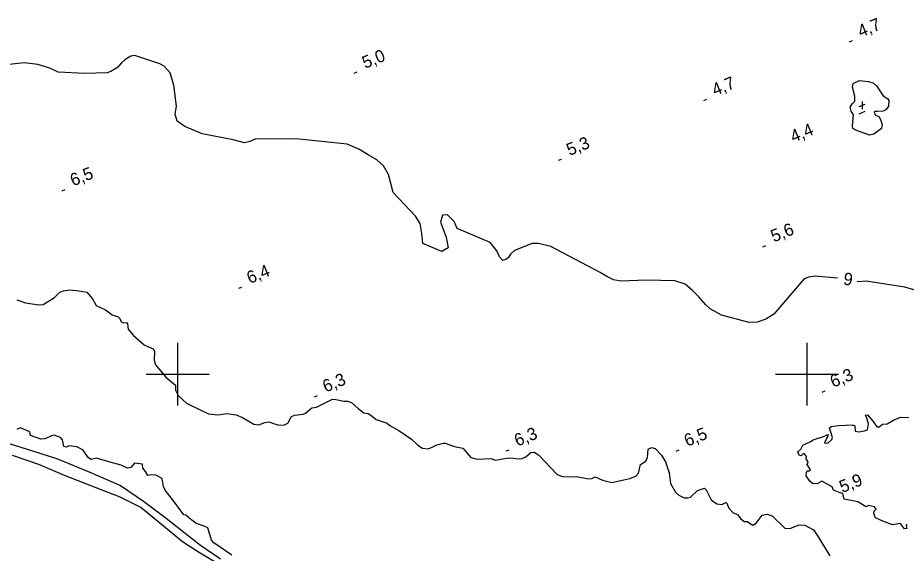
# Model space of a CAD drawing. Extents: x 362852 to 366875, y 5563573 to 5566479.
# Drawn here: x 364549.2 to 364831.6, y 5565143.1 to 5565313.3 of the extents above; entities that cross this region are included whole.
import ezdxf

# ---------------------------------------------------------------- set-up
doc = ezdxf.new("R2010")
doc.units = 0
for name, color, linetype in [('Niveau 2', 7, 'Continuous'), ('Niveau 22', 7, 'Continuous'), ('Niveau 3', 7, 'Continuous'), ('Niveau 4', 7, 'Continuous'), ('Niveau 61', 7, 'Continuous'), ('Niveau 7', 7, 'Continuous')]:
    doc.layers.add(name, color=color, linetype=linetype)

msp = doc.modelspace()

# ---------------------------------------------------------------- linework, layer by layer
at = {"layer": 'Niveau 2'}
for points in [[(364809.66, 5565230.53), (364802.61, 5565231.18), (364800.52, 5565230.82), (364799.03, 5565230.2), (364789.48, 5565219.04), (364786.89, 5565217.48), (364784.19, 5565216.49), (364781.61, 5565216.42), (364772.81, 5565218.76), (364769.25, 5565220.77), (364767.85, 5565222.06), (364765.66, 5565224.64), (364763.59, 5565226.65), (364761.31, 5565228.57), (364757.99, 5565229.69), (364748.94, 5565229.94), (364740.87, 5565229.6), (364738.58, 5565230.02), (364736.4, 5565231.11), (364734.27, 5565232.35), (364718.57, 5565240.55), (364714.68, 5565241.56), (364712.71, 5565241.5), (364707.04, 5565239.28), (364705.77, 5565238.14), (364705.19, 5565237.15), (364704.36, 5565236.43), (364703.36, 5565236.15), (364702.26, 5565237.31), (364701.47, 5565239.22), (364699.39, 5565241.85), (364688.84, 5565246.33), (364687.91, 5565248.57), (364685.8, 5565250.68), (364684.24, 5565250.53), (364683.52, 5565248.37), (364685.39, 5565243.54), (364686.02, 5565240.19), (364684.03, 5565239), (364677.98, 5565241.6), (364677.58, 5565244.68), (364677.1, 5565247.96), (364675.66, 5565250.23), (364668.57, 5565257.76), (364667.75, 5565260.66), (364667.08, 5565263.49), (364665.47, 5565266.19), (364663.29, 5565268.15), (364660.62, 5565269.79), (364657.66, 5565271.56), (364653.9, 5565273.12), (364637.63, 5565274.87), (364624.63, 5565274.74), (364622.97, 5565273.93), (364621.25, 5565273.59), (364617.65, 5565274.47), (364607.78, 5565276.38), (364602.33, 5565278.74), (364599.88, 5565280.47), (364599.21, 5565282.68), (364599.65, 5565285.23), (364598.79, 5565291.84), (364597.63, 5565295.85), (364595.77, 5565297.94), (364594.33, 5565298.72), (364586.42, 5565301.31), (364585.12, 5565301.15), (364583.23, 5565299.99), (364582.17, 5565298.94), (364580.89, 5565297.53), (364578.83, 5565296.19), (364577.62, 5565295.81), (364570.48, 5565295.61), (364562.11, 5565296.02), (364559.46, 5565297.29), (364555.63, 5565298.45), (364551.28, 5565299.02), (364543.69, 5565298.13)], [(364840.46, 5565222.55), (364837.58, 5565224.71), (364835.76, 5565225.83), (364833.97, 5565226.83), (364831.15, 5565227.66), (364818.82, 5565229.54), (364816.39, 5565229.4), (364815.96, 5565229.51)]]:
    msp.add_lwpolyline(points, dxfattribs=at)
at = {"layer": 'Niveau 22'}
msp.add_lwpolyline([(364545.45, 5565178.31), (364553.59, 5565175.74), (364561.81, 5565173.07), (364572.18, 5565168.88), (364581.9, 5565164.6), (364589.17, 5565159.64), (364596.37, 5565154.27), (364602.43, 5565149.48), (364607.35, 5565145.6), (364613.66, 5565141.3)], dxfattribs=at)
at = {"layer": 'Niveau 3'}
for p, q in [((364813.56, 5565305.67), (364814.52, 5565306.06)), ((364656.1, 5565295.71), (364657.06, 5565296.1)), ((364767.26, 5565287.06), (364768.22, 5565287.45)), ((364816.63, 5565285.07), (364818.52, 5565285.85)), ((364817.58, 5565286.74), (364817.52, 5565284.23)), ((364816.55, 5565282.79), (364818.49, 5565283.57)), ((364721.06, 5565268), (364722.02, 5565268.39)), ((364563.33, 5565258.32), (364564.29, 5565258.71)), ((364785.96, 5565240.52), (364786.92, 5565240.91)), ((364619.45, 5565227.31), (364620.41, 5565227.7)), ((364643.55, 5565192.79), (364644.51, 5565193.18)), ((364804.82, 5565194.3), (364805.78, 5565194.69)), ((364704.46, 5565175.6), (364705.42, 5565175.99)), ((364758.43, 5565175.53), (364759.39, 5565175.92))]:
    msp.add_line(p, q, dxfattribs=at)
at = {"layer": 'Niveau 4'}
for points in [[(364813.74, 5565284.93), (364814.33, 5565285.92), (364815.21, 5565286.78), (364815.25, 5565288.36), (364814.48, 5565291.28), (364814.71, 5565292.37), (364816.72, 5565293.38), (364819.46, 5565293.08), (364821.07, 5565292.63), (364822.14, 5565291.7), (364824.21, 5565288.5), (364825.66, 5565287.54), (364826.01, 5565287), (364825.93, 5565285.23), (364825.05, 5565284.05), (364824.17, 5565283.63), (364822.43, 5565283.47), (364821.66, 5565283.53), (364821.38, 5565283.29), (364821.66, 5565282.47), (364822.81, 5565281.95), (364823.39, 5565281), (364823.94, 5565279.36), (364823.7, 5565278.14), (364821.27, 5565276.33), (364819.91, 5565276.02), (364815.53, 5565277.57), (364814.59, 5565278.06), (364814.45, 5565278.99), (364814.75, 5565282.48), (364814.09, 5565283.64), (364813.74, 5565284.93)], [(364548.94, 5565223.66), (364551.66, 5565222.67), (364555.89, 5565222.05), (364557.27, 5565222.18), (364560.89, 5565224.42), (364562.55, 5565226.1), (364563.74, 5565226.53), (364565.78, 5565226.87), (364568.72, 5565226.53), (364571.22, 5565226.07), (364573.02, 5565223.95), (364574.19, 5565221.88), (364577.08, 5565220.45), (364579.18, 5565218.83), (364581.17, 5565218.22), (364581.68, 5565217.75), (364582.09, 5565216.61), (364582.94, 5565216.34), (364583.78, 5565216.43), (364584.06, 5565216.05), (364584.35, 5565214.3), (364586.06, 5565212.27), (364589.43, 5565209.37), (364590.8, 5565208.75), (364592.22, 5565208.03), (364592.66, 5565207.28), (364592.53, 5565204.42), (364593.05, 5565203.02), (364596.24, 5565199.05), (364599.34, 5565196.53), (364599.32, 5565194.9), (364600.15, 5565193.19), (364602.84, 5565190.75), (364607.65, 5565188.44), (364609.84, 5565187.35), (364612.92, 5565187.13), (364615.7, 5565187.47), (364618.59, 5565187.11), (364620.64, 5565186.21), (364624.25, 5565184.09), (364625.81, 5565183.92), (364627.74, 5565184.66), (364629.15, 5565184.87), (364630.2, 5565184.43), (364632.22, 5565183.77), (364634.01, 5565183.95), (364635, 5565184.42), (364636.23, 5565186.54), (364637.22, 5565187.01), (364639.9, 5565187.31), (364640.71, 5565187.59), (364642.69, 5565189.27), (364644.15, 5565189.5), (364647.09, 5565190.96), (364649.2, 5565192.02), (364650.28, 5565191.97), (364652.8, 5565191.45), (364654, 5565191.39), (364655.29, 5565190.99), (364657.39, 5565189.05), (364659.18, 5565187.74), (364660.58, 5565187.51), (364661.44, 5565186.93), (364663.1, 5565185.62), (364666.63, 5565184.46), (364667.45, 5565183.68), (364670.32, 5565182.13), (364674.33, 5565179.37), (364676.32, 5565177.39), (364677.83, 5565176.45), (364679.62, 5565176.32), (364680.87, 5565176.78), (364682.36, 5565177.52)], [(364797.08, 5565175.31), (364798.09, 5565176.17), (364798.68, 5565177.46), (364799.84, 5565177.95), (364801.04, 5565178.5), (364801.96, 5565179.13), (364803.89, 5565179.74), (364805.05, 5565180.09), (364806.38, 5565180.77), (364806.84, 5565180.71), (364805.86, 5565178.87), (364805.62, 5565178.09), (364806.77, 5565178.19), (364807.95, 5565179.24), (364808.12, 5565179.87), (364807.18, 5565182.9), (364807.66, 5565183.41), (364810.07, 5565183.72), (364814.47, 5565183.92), (364815.22, 5565183.61), (364815.3, 5565181.9), (364816.47, 5565181.63), (364818.26, 5565181.94), (364819.27, 5565182.36), (364819.51, 5565184.2), (364819.13, 5565185.72), (364818.57, 5565186.92), (364819.2, 5565187.06), (364821.06, 5565184.96), (364822.25, 5565183.28), (364822.92, 5565183.3), (364824.01, 5565184.13), (364825.48, 5565184.18), (364827.47, 5565185.37), (364829.7, 5565186.29), (364832.35, 5565186.2)], [(364574.23, 5565173.28), (364572.6, 5565172.86), (364571.76, 5565173.39), (364569.94, 5565175.99), (364567.99, 5565176.93), (364565.46, 5565177.2), (364564.71, 5565176.76), (364563.87, 5565176.98), (364563.43, 5565179.1), (364562.76, 5565179.82), (364560.83, 5565180.58), (364560.23, 5565180.52), (364557.88, 5565179.42), (364556.59, 5565179.39), (364553.27, 5565180.51), (364553.04, 5565181.66), (364550.04, 5565182.91), (364548.94, 5565182.39)], [(364682.36, 5565177.52), (364684.51, 5565178.03), (364685.03, 5565178.12), (364688.02, 5565177.05), (364690.64, 5565176.45), (364693.16, 5565173.51), (364695.18, 5565172.98), (364699.52, 5565173.15), (364701.08, 5565172.68), (364704.58, 5565173.25), (364705.88, 5565173.41), (364708.33, 5565173.05), (364709.47, 5565173.15), (364710.67, 5565173.71), (364712.26, 5565175.11), (364713.35, 5565175.19), (364714.68, 5565174.37), (364720.64, 5565168.06), (364722.38, 5565167.47), (364725.03, 5565167.38), (364726.81, 5565167.43), (364730.57, 5565166.74), (364731.69, 5565166.89), (364732.75, 5565167.33), (364735.08, 5565166.36), (364738.03, 5565165.53), (364740.36, 5565166.06), (364741.78, 5565166.39), (364743.72, 5565166.82), (364745.65, 5565167.55), (364746.44, 5565168.5), (364747.08, 5565171.32), (364748.83, 5565172.35), (364749.35, 5565173.5), (364749.59, 5565176.21), (364750.63, 5565176.7), (364751.77, 5565176.36), (364753.76, 5565174.26), (364755.05, 5565172.18), (364756.19, 5565168.67), (364756.69, 5565165.2), (364758.22, 5565162.54), (364759.31, 5565161.56), (364760.97, 5565160.69), (364762.1, 5565160.66), (364763.05, 5565160.93), (364765.21, 5565163.06), (364767.42, 5565163.73), (364767.95, 5565163.2), (364769.58, 5565160.01), (364771.4, 5565158.77), (364772.98, 5565158.56), (364774.28, 5565159.16), (364774.58, 5565159.03), (364775.19, 5565157.42), (364776.48, 5565156.08), (364778, 5565155.28), (364778.92, 5565154.1), (364780.04, 5565153.2), (364781.09, 5565153.2), (364781.77, 5565152.61), (364782.76, 5565152.02), (364783.88, 5565152.61), (364785.76, 5565155.13), (364787.36, 5565155.47), (364789, 5565154.97), (364792.97, 5565151.07), (364794.56, 5565150.98), (364797.52, 5565152.08), (364799.32, 5565151.95), (364802.09, 5565150.49), (364803.61, 5565148.31), (364805.61, 5565144.97), (364807.24, 5565142.22)], [(364617.24, 5565142.49), (364611.51, 5565146.41), (364610.8, 5565147.24), (364609.64, 5565151.11), (364608.69, 5565151.59), (364605.83, 5565152.65), (364604.11, 5565153.94), (364602.61, 5565155.18), (364602, 5565155.3), (364598.45, 5565160.12), (364596.03, 5565163.11), (364595.53, 5565164.33), (364595.12, 5565166.84), (364593.13, 5565167.89), (364591.59, 5565168), (364590.55, 5565167.82), (364589.81, 5565169.01), (364588.98, 5565170.1), (364588.89, 5565171.37), (364586.37, 5565171.76), (364585.16, 5565170.32), (364584.08, 5565170.07), (364582.11, 5565171.06), (364578.14, 5565172.1), (364574.23, 5565173.28)], [(364824.12, 5565153.31), (364821.77, 5565154.34), (364821.22, 5565155.66), (364821.33, 5565156.46), (364821.99, 5565157.1), (364821.43, 5565157.87), (364819.53, 5565158.26), (364818.83, 5565157.85), (364816.13, 5565159.41), (364811.81, 5565160.24), (364811.45, 5565162.02), (364810.6, 5565162.29), (364808.44, 5565163.14), (364808.06, 5565164.23), (364804.73, 5565165.96), (364803.28, 5565165.12), (364801.72, 5565165.28), (364800.92, 5565166.01), (364799.73, 5565167.69), (364799.91, 5565168.76), (364800.12, 5565169.29), (364800.82, 5565169.26), (364801.18, 5565169.6), (364800.11, 5565171.27), (364800.4, 5565172.08), (364799.73, 5565173.11), (364799.88, 5565173.79), (364799.22, 5565174.64), (364798.81, 5565174.72), (364798.15, 5565174.07), (364797.52, 5565174.25), (364797.08, 5565175.31)], [(364831.59, 5565152.36), (364831.53, 5565151.77), (364831.73, 5565150.98), (364831.05, 5565150.83), (364829.78, 5565152.54), (364828.43, 5565152.36), (364827.22, 5565152.11), (364824.12, 5565153.31)]]:
    msp.add_lwpolyline(points, dxfattribs=at)
at = {"layer": 'Niveau 61'}
for p, q in [((364600, 5565210), (364600, 5565190)), ((364800, 5565210), (364800, 5565190)), ((364590, 5565200), (364610, 5565200)), ((364790, 5565200), (364810, 5565200))]:
    msp.add_line(p, q, dxfattribs=at)
at = {"layer": 'Niveau 7'}
msp.add_lwpolyline([(364611.94, 5565140.24), (364606.65, 5565143.41), (364601.57, 5565146.66), (364588.34, 5565157.63), (364581.77, 5565160.89), (364564.11, 5565167.79), (364555.96, 5565171.28), (364547.55, 5565174.16)], dxfattribs=at)

# ---------------------------------------------------------------- texts
at = {"layer": 'Niveau 2'}
msp.add_text('6', height=3.93, rotation=170.9801, dxfattribs=at).set_placement((364814.86, 5565231.96))
at = {"layer": 'Niveau 3'}
for s, rotation, p in [('4,7  ', 22.09, (364817.07, 5565307.03)), ('5,0  ', 22.09, (364659.61, 5565297.07)), ('4,7  ', 22.09, (364770.77, 5565288.42)), ('    4,4', 22.0899, (364790.26, 5565271.38)), ('5,3  ', 22.09, (364724.57, 5565269.36)), ('6,5  ', 22.09, (364566.84, 5565259.68)), ('5,6  ', 22.09, (364789.47, 5565241.88)), ('6,4  ', 22.09, (364622.96, 5565228.67)), ('6,3  ', 22.09, (364808.33, 5565195.66)), ('6,3  ', 22.09, (364647.06, 5565194.15)), ('6,3  ', 22.09, (364707.97, 5565176.96)), ('6,5  ', 22.09, (364761.94, 5565176.89)), ('    5,9', 22.0899, (364805.86, 5565159.99))]:
    msp.add_text(s, height=3.93, rotation=rotation, dxfattribs=at).set_placement(p)

doc.saveas('drawing.dxf')
